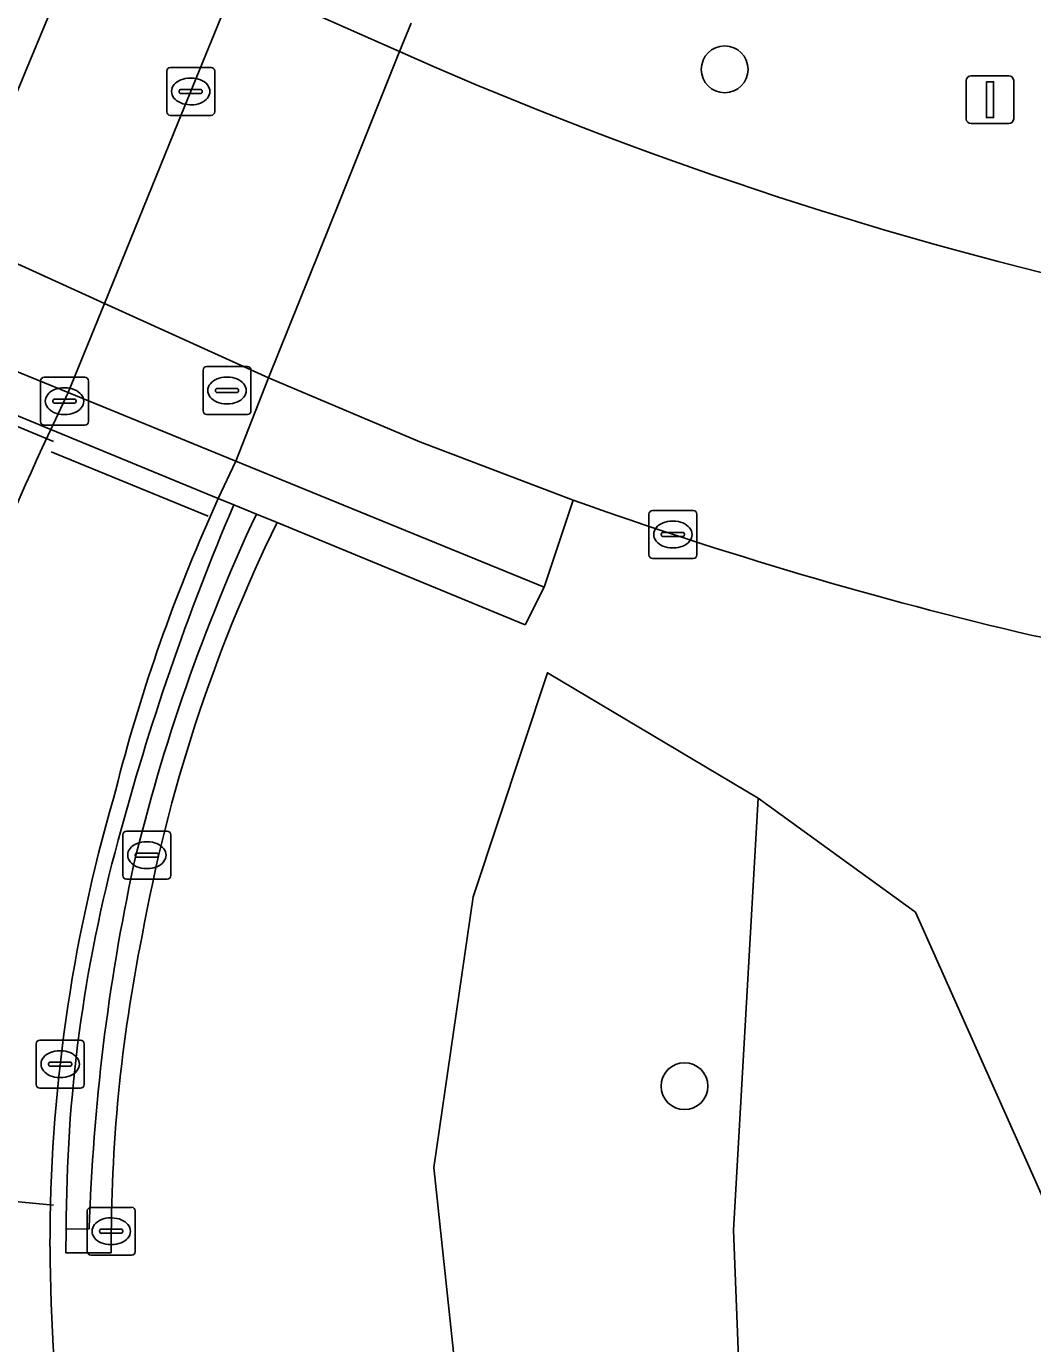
# Model space of a CAD drawing. Extents: x 158086 to 159499, y 382904 to 383981.
# Drawn here: x 159253.65 to 159274.67, y 383556.51 to 383584.04 of the extents above; entities that cross this region are included whole.
import ezdxf

# ---------------------------------------------------------------- set-up
doc = ezdxf.new("R2010")
doc.units = 0
for name, color, linetype in [('IMGEO_Berm_groen', 7, 'Continuous'), ('IMGEO_Boom', 7, 'Continuous'), ('IMGEO_Fietspad_open', 7, 'Continuous'), ('IMGEO_Groenvoorziening', 7, 'Continuous'), ('IMGEO_Kolk', 7, 'Continuous'), ('IMGEO_Lichtmast', 7, 'Continuous'), ('IMGEO_Lijnafwatering', 7, 'Continuous'), ('IMGEO_Muur', 7, 'Continuous'), ('IMGEO_Rijbaan_lokaal_open', 7, 'Continuous'), ('IMGEO_Rijbaan_regionaal_gesloten', 7, 'Continuous'), ('IMGEO_Rioolput', 7, 'Continuous'), ('IMGEO_Tunneldeel', 7, 'Continuous'), ('IMGEO_Voetpad_open', 7, 'Continuous')]:
    doc.layers.add(name, color=color, linetype=linetype)

msp = doc.modelspace()

# ---------------------------------------------------------------- linework, layer by layer
at = {"layer": 'IMGEO_Berm_groen'}
for points in [[(159231.021, 383597.038), (159248.733, 383589.156), (159254.999, 383586.376), (159258.041, 383585.025), (159261.447, 383583.514), (159262.165, 383583.195)], [(159251.396, 383577.664), (159254.523, 383576.387), (159258.027, 383574.955), (159264.468, 383572.324), (159265.074, 383574.139), (159261.867, 383575.355), (159258.709, 383576.694), (159255.282, 383578.251), (159252.206, 383579.649)], [(159257.984, 383574.042), (159257.66, 383574.175), (159257.537, 383573.903), (159257.417, 383573.63)], [(159265.074, 383574.139), (159264.468, 383572.324), (159264.067, 383571.535), (159258.886, 383573.67)], [(159282.191, 383569.924), (159274.667, 383571.309)], [(159295.551, 383532.927), (159295.091, 383531.811), (159292.867, 383530.115), (159291.255, 383530.086), (159288.659, 383530.325), (159288.468, 383530.477), (159282.81, 383531.341), (159279.009, 383531.557), (159275.942, 383532.809), (159271.71, 383536.567), (159268.168, 383541.275), (159264.118, 383548.952), (159262.77, 383554.508), (159262.164, 383560.193), (159262.985, 383565.851), (159264.534, 383570.533), (159268.933, 383567.913), (159272.22, 383565.53)], [(159272.22, 383565.53), (159276.351, 383556.271), (159281.514, 383549.87), (159285.272, 383546.069), (159288.814, 383543.176), (159290.282, 383540.886), (159290.571, 383540.392), (159295.176, 383535.009)], [(159255.424, 383558.414), (159254.474, 383558.415), (159254.484, 383558.905)]]:
    msp.add_lwpolyline(points, dxfattribs=at)
for centre, radius, start, end in [((159294.487, 383657.727), 81.239, 246.55532, 257.38322), ((159306.008, 383553.587), 52.199, 156.9292, 165.0715), ((159295.033, 383658.018), 89.069, 250.34495, 256.78222), ((159290.422, 383559.224), 36.012, 156.4198, 166.0511), ((159288.398, 383559.27), 32.838, 153.99, 169.8901), ((159287.421, 383558.598), 33.277, 163.7584, 180.0894), ((159285.203, 383558.935), 30.719, 164.7122, 180.0551), ((159288.086, 383558.568), 32.663, 168.5825, 180.2706), ((159294.133, 383558.825), 39.989, 180.3994, 194.0833)]:
    msp.add_arc(centre, radius, start, end, dxfattribs=at)
at = {"layer": 'IMGEO_Boom'}
for centre in [(159268.236, 383583.139), (159267.397, 383561.894)]:
    msp.add_circle(centre, 0.489, dxfattribs=at)
at = {"layer": 'IMGEO_Fietspad_open'}
for points in [[(159258.041, 383585.025), (159256.808, 383581.999), (159255.282, 383578.251), (159254.523, 383576.387), (159254.164, 383575.616), (159257.66, 383574.175), (159258.027, 383574.955), (159258.709, 383576.694), (159260.203, 383580.415), (159261.447, 383583.514), (159261.685, 383584.108)], [(159257.417, 383573.63), (159257.537, 383573.903), (159257.66, 383574.175), (159254.164, 383575.616), (159254.1, 383575.482)]]:
    msp.add_lwpolyline(points, dxfattribs=at)
for centre, radius, start, end in [((159290.136, 383558.4), 39.88, 154.6374, 167.5032), ((159290.422, 383559.224), 36.012, 156.4198, 166.0511), ((159287.421, 383558.598), 33.277, 163.7584, 180.0894), ((159294.133, 383558.825), 39.989, 180.3994, 194.0833)]:
    msp.add_arc(centre, radius, start, end, dxfattribs=at)
at = {"layer": 'IMGEO_Groenvoorziening'}
for points in [[(159268.419, 383558.886), (159268.933, 383567.913), (159264.534, 383570.533), (159262.985, 383565.851), (159262.164, 383560.193), (159262.77, 383554.508), (159264.118, 383548.952), (159266.613, 383552.246), (159268.654, 383552.833)], [(159276.763, 383551.382), (159281.514, 383549.87), (159276.351, 383556.271), (159272.22, 383565.53), (159268.933, 383567.913), (159268.419, 383558.886), (159268.654, 383552.833), (159270.068, 383553.239)]]:
    msp.add_lwpolyline(points, close=True, dxfattribs=at)
at = {"layer": 'IMGEO_Kolk'}
for p, q in [((159256.583, 383582.253), (159256.583, 383583.105)), ((159256.658, 383583.179), (159257.51, 383583.179)), ((159257.584, 383583.105), (159257.584, 383582.253)), ((159256.885, 383582.722), (159257.283, 383582.722)), ((159257.071, 383582.959), (159257.096, 383582.959)), ((159256.842, 383582.673), (159256.842, 383582.685)), ((159257.28, 383582.636), (159256.882, 383582.636)), ((159257.326, 383582.685), (159257.326, 383582.673)), ((159257.51, 383582.179), (159256.658, 383582.179)), ((159257.094, 383582.399), (159257.069, 383582.399)), ((159254.022, 383576.706), (159254.874, 383576.706)), ((159253.947, 383575.78), (159253.947, 383576.632)), ((159254.435, 383576.486), (159254.46, 383576.486)), ((159254.948, 383576.632), (159254.948, 383575.78)), ((159254.206, 383576.2), (159254.206, 383576.212)), ((159254.644, 383576.163), (159254.246, 383576.163)), ((159254.249, 383576.249), (159254.647, 383576.249)), ((159254.69, 383576.212), (159254.69, 383576.2)), ((159254.458, 383575.926), (159254.433, 383575.926)), ((159254.874, 383575.706), (159254.022, 383575.706)), ((159266.728, 383573.922), (159267.58, 383573.922)), ((159266.653, 383572.996), (159266.653, 383573.848)), ((159267.141, 383573.702), (159267.166, 383573.702)), ((159267.654, 383573.848), (159267.654, 383572.996)), ((159266.912, 383573.416), (159266.912, 383573.428)), ((159267.35, 383573.379), (159266.952, 383573.379)), ((159266.955, 383573.465), (159267.353, 383573.465)), ((159267.396, 383573.428), (159267.396, 383573.416)), ((159267.164, 383573.142), (159267.139, 383573.142)), ((159267.58, 383572.922), (159266.728, 383572.922)), ((159255.667, 383566.296), (159255.667, 383567.148)), ((159255.742, 383567.222), (159256.594, 383567.222)), ((159256.668, 383567.148), (159256.668, 383566.296)), ((159255.969, 383566.765), (159256.367, 383566.765)), ((159256.155, 383567.002), (159256.18, 383567.002)), ((159255.926, 383566.716), (159255.926, 383566.728)), ((159256.364, 383566.679), (159255.966, 383566.679)), ((159256.41, 383566.728), (159256.41, 383566.716)), ((159256.594, 383566.222), (159255.742, 383566.222)), ((159256.178, 383566.442), (159256.153, 383566.442)), ((159253.857, 383561.929), (159253.857, 383562.781)), ((159253.932, 383562.855), (159254.784, 383562.855)), ((159254.345, 383562.635), (159254.37, 383562.635)), ((159254.858, 383562.781), (159254.858, 383561.929)), ((159254.116, 383562.349), (159254.116, 383562.361)), ((159254.159, 383562.398), (159254.557, 383562.398)), ((159254.6, 383562.361), (159254.6, 383562.349)), ((159254.554, 383562.312), (159254.156, 383562.312)), ((159254.368, 383562.075), (159254.343, 383562.075)), ((159254.784, 383561.855), (159253.932, 383561.855)), ((159254.998, 383559.363), (159255.85, 383559.363)), ((159254.923, 383558.437), (159254.923, 383559.289)), ((159255.411, 383559.143), (159255.436, 383559.143)), ((159255.924, 383559.289), (159255.924, 383558.437)), ((159255.182, 383558.857), (159255.182, 383558.869)), ((159255.62, 383558.82), (159255.222, 383558.82)), ((159255.225, 383558.906), (159255.623, 383558.906)), ((159255.666, 383558.869), (159255.666, 383558.857)), ((159255.434, 383558.583), (159255.409, 383558.583)), ((159255.85, 383558.363), (159254.998, 383558.363))]:
    msp.add_line(p, q, dxfattribs=at)
for points in [[(159256.583, 383582.253), (159256.583, 383583.105)], [(159256.658, 383583.179), (159257.51, 383583.179)], [(159257.584, 383583.105), (159257.584, 383582.253)], [(159257.51, 383582.179), (159256.658, 383582.179)], [(159254.022, 383576.706), (159254.874, 383576.706)], [(159253.947, 383575.78), (159253.947, 383576.632)], [(159254.948, 383576.632), (159254.948, 383575.78)], [(159254.874, 383575.706), (159254.022, 383575.706)], [(159266.728, 383573.922), (159267.58, 383573.922)], [(159266.653, 383572.996), (159266.653, 383573.848)], [(159267.654, 383573.848), (159267.654, 383572.996)], [(159267.58, 383572.922), (159266.728, 383572.922)], [(159255.667, 383566.296), (159255.667, 383567.148)], [(159255.742, 383567.222), (159256.594, 383567.222)], [(159256.668, 383567.148), (159256.668, 383566.296)], [(159256.594, 383566.222), (159255.742, 383566.222)], [(159253.857, 383561.929), (159253.857, 383562.781)], [(159253.932, 383562.855), (159254.784, 383562.855)], [(159254.858, 383562.781), (159254.858, 383561.929)], [(159254.784, 383561.855), (159253.932, 383561.855)], [(159254.998, 383559.363), (159255.85, 383559.363)], [(159254.923, 383558.437), (159254.923, 383559.289)], [(159255.924, 383559.289), (159255.924, 383558.437)], [(159255.85, 383558.363), (159254.998, 383558.363)]]:
    msp.add_lwpolyline(points, dxfattribs=at)
for centre, radius, start, end in [((159256.66, 383583.103), 0.0765, 91.552, 178.448), ((159256.66, 383583.103), 0.0765, 91.552, 178.448), ((159257.508, 383583.103), 0.0765, 1.552, 88.448), ((159257.508, 383583.103), 0.0765, 1.552, 88.448), ((159256.882, 383582.682), 0.0403, 85.8775, 175.7526), ((159257.287, 383582.684), 0.0386, 1.7309, 96.639), ((159256.879, 383582.672), 0.0366, 178.938, 274.7102), ((159257.283, 383582.679), 0.043, 264.8664, 352.4533), ((159256.66, 383582.255), 0.0765, 181.552, 268.448), ((159256.66, 383582.255), 0.0765, 181.552, 268.448), ((159257.508, 383582.255), 0.0765, 271.552, 358.448), ((159257.508, 383582.255), 0.0765, 271.552, 358.448), ((159254.024, 383576.63), 0.0765, 91.552, 178.448), ((159254.024, 383576.63), 0.0765, 91.552, 178.448), ((159254.872, 383576.63), 0.0765, 1.552, 88.448), ((159254.872, 383576.63), 0.0765, 1.552, 88.448), ((159254.246, 383576.209), 0.0403, 85.8775, 175.7526), ((159254.243, 383576.199), 0.0366, 178.938, 274.7102), ((159254.647, 383576.206), 0.043, 264.8664, 352.4533), ((159254.651, 383576.211), 0.0386, 1.7309, 96.639), ((159254.024, 383575.782), 0.0765, 181.552, 268.448), ((159254.024, 383575.782), 0.0765, 181.552, 268.448), ((159254.872, 383575.782), 0.0765, 271.552, 358.448), ((159254.872, 383575.782), 0.0765, 271.552, 358.448), ((159266.73, 383573.846), 0.0765, 91.552, 178.448), ((159266.73, 383573.846), 0.0765, 91.552, 178.448), ((159267.578, 383573.846), 0.0765, 1.552, 88.448), ((159267.578, 383573.846), 0.0765, 1.552, 88.448), ((159266.952, 383573.425), 0.0403, 85.8775, 175.7526), ((159266.949, 383573.415), 0.0366, 178.938, 274.7102), ((159267.353, 383573.422), 0.043, 264.8664, 352.4533), ((159267.357, 383573.427), 0.0386, 1.7309, 96.639), ((159266.73, 383572.998), 0.0765, 181.552, 268.448), ((159266.73, 383572.998), 0.0765, 181.552, 268.448), ((159267.578, 383572.998), 0.0765, 271.552, 358.448), ((159267.578, 383572.998), 0.0765, 271.552, 358.448), ((159255.744, 383567.146), 0.0765, 91.552, 178.448), ((159255.744, 383567.146), 0.0765, 91.552, 178.448), ((159256.592, 383567.146), 0.0765, 1.552, 88.448), ((159256.592, 383567.146), 0.0765, 1.552, 88.448), ((159255.966, 383566.725), 0.0403, 85.8775, 175.7526), ((159256.371, 383566.727), 0.0386, 1.7309, 96.639), ((159255.963, 383566.715), 0.0366, 178.938, 274.7102), ((159256.367, 383566.722), 0.043, 264.8664, 352.4533), ((159255.744, 383566.298), 0.0765, 181.552, 268.448), ((159255.744, 383566.298), 0.0765, 181.552, 268.448), ((159256.592, 383566.298), 0.0765, 271.552, 358.448), ((159256.592, 383566.298), 0.0765, 271.552, 358.448), ((159253.934, 383562.779), 0.0765, 91.552, 178.448), ((159253.934, 383562.779), 0.0765, 91.552, 178.448), ((159254.782, 383562.779), 0.0765, 1.552, 88.448), ((159254.782, 383562.779), 0.0765, 1.552, 88.448), ((159254.156, 383562.358), 0.0403, 85.8775, 175.7526), ((159254.153, 383562.348), 0.0366, 178.938, 274.7102), ((159254.557, 383562.355), 0.043, 264.8664, 352.4533), ((159254.561, 383562.36), 0.0386, 1.7309, 96.639), ((159253.934, 383561.931), 0.0765, 181.552, 268.448), ((159253.934, 383561.931), 0.0765, 181.552, 268.448), ((159254.782, 383561.931), 0.0765, 271.552, 358.448), ((159254.782, 383561.931), 0.0765, 271.552, 358.448), ((159255, 383559.287), 0.0765, 91.552, 178.448), ((159255, 383559.287), 0.0765, 91.552, 178.448), ((159255.848, 383559.287), 0.0765, 1.552, 88.448), ((159255.848, 383559.287), 0.0765, 1.552, 88.448), ((159255.222, 383558.866), 0.0403, 85.8775, 175.7526), ((159255.219, 383558.856), 0.0366, 178.938, 274.7102), ((159255.623, 383558.863), 0.043, 264.8664, 352.4533), ((159255.627, 383558.868), 0.0386, 1.7309, 96.639), ((159255, 383558.439), 0.0765, 181.552, 268.448), ((159255, 383558.439), 0.0765, 181.552, 268.448), ((159255.848, 383558.439), 0.0765, 271.552, 358.448), ((159255.848, 383558.439), 0.0765, 271.552, 358.448)]:
    msp.add_arc(centre, radius, start, end, dxfattribs=at)
for centre, major_axis, ratio, start_param, end_param in [((159257.07, 383582.679), (-0.387, 0.002), 0.722429, 4.712389, 7.853982), ((159257.095, 383582.679), (-0.39, 0.002), 0.717154, 1.570796, 4.712389), ((159254.434, 383576.206), (-0.387, 0.002), 0.722429, 4.712389, 7.853982), ((159254.459, 383576.206), (-0.39, 0.002), 0.717154, 1.570796, 4.712389), ((159267.14, 383573.422), (-0.387, 0.002), 0.722429, 4.712389, 7.853982), ((159267.165, 383573.422), (-0.39, 0.002), 0.717154, 1.570796, 4.712389), ((159256.154, 383566.722), (-0.387, 0.002), 0.722429, 4.712389, 7.853982), ((159256.179, 383566.722), (-0.39, 0.002), 0.717154, 1.570796, 4.712389), ((159254.344, 383562.355), (-0.387, 0.002), 0.722429, 4.712389, 7.853982), ((159254.369, 383562.355), (-0.39, 0.002), 0.717154, 1.570796, 4.712389), ((159255.41, 383558.863), (-0.387, 0.002), 0.722429, 4.712389, 7.853982), ((159255.435, 383558.863), (-0.39, 0.002), 0.717154, 1.570796, 4.712389)]:
    msp.add_ellipse(centre, major_axis=major_axis, ratio=ratio, start_param=start_param, end_param=end_param, dxfattribs=at)
at = {"layer": 'IMGEO_Lichtmast'}
for p, q in [((159273.381, 383583.006), (159274.171, 383583.006)), ((159274.171, 383583.006), (159273.381, 383583.006)), ((159273.281, 383582.106), (159273.281, 383582.906)), ((159273.281, 383582.906), (159273.281, 383582.106)), ((159274.271, 383582.906), (159274.271, 383582.106)), ((159274.271, 383582.106), (159274.271, 383582.906)), ((159274.171, 383582.006), (159273.381, 383582.006)), ((159273.381, 383582.006), (159274.171, 383582.006))]:
    msp.add_line(p, q, dxfattribs=at)
msp.add_lwpolyline([(159273.701, 383582.881), (159273.851, 383582.881), (159273.851, 383582.131), (159273.701, 383582.131), (159273.701, 383582.881)], dxfattribs=at)
for centre, start, end in [((159273.381, 383582.906), 90, 180), ((159273.381, 383582.906), 90, 180), ((159274.171, 383582.906), 0, 90), ((159274.171, 383582.906), 360, 90), ((159273.381, 383582.106), 180, 270), ((159273.381, 383582.106), 180, 270), ((159274.171, 383582.106), 270, 0), ((159274.171, 383582.106), 270, 0)]:
    msp.add_arc(centre, 0.1, start, end, dxfattribs=at)
at = {"layer": 'IMGEO_Lijnafwatering'}
for points in [[(159254.221, 383575.365), (159251.149, 383576.636)], [(159257.45, 383573.804), (159254.169, 383575.145)], [(159250.567, 383559.754), (159254.218, 383559.408)]]:
    msp.add_lwpolyline(points, dxfattribs=at)
at = {"layer": 'IMGEO_Muur'}
msp.add_lwpolyline([(159258.027, 383574.955), (159254.523, 383576.387), (159251.396, 383577.664), (159245.269, 383580.167), (159244.941, 383579.417), (159245.668, 383579.117), (159250.155, 383577.268), (159250.633, 383577.071), (159251.071, 383576.891), (159254.164, 383575.616), (159257.66, 383574.175), (159257.984, 383574.042), (159258.455, 383573.848), (159258.886, 383573.67), (159264.067, 383571.535), (159264.468, 383572.324)], close=True, dxfattribs=at)
for points in [[(159258.455, 383573.848), (159257.984, 383574.042)], [(159254.484, 383558.905), (159254.965, 383558.915)]]:
    msp.add_lwpolyline(points, dxfattribs=at)
for centre, radius, start, end in [((159306.008, 383553.587), 52.199, 156.9292, 165.0715), ((159293.497, 383557.494), 38.671, 154.9821, 166.5268), ((159285.203, 383558.935), 30.719, 164.7122, 180.0551), ((159297.212, 383557.611), 42.267, 167.8543, 178.2322)]:
    msp.add_arc(centre, radius, start, end, dxfattribs=at)
at = {"layer": 'IMGEO_Rijbaan_lokaal_open'}
for points in [[(159258.886, 383573.67), (159258.455, 383573.848)], [(159254.965, 383558.915), (159254.484, 383558.905), (159254.474, 383558.415), (159255.424, 383558.414)]]:
    msp.add_lwpolyline(points, dxfattribs=at)
for centre, radius, start, end in [((159293.497, 383557.494), 38.671, 154.9821, 166.5268), ((159288.398, 383559.27), 32.838, 153.99, 169.8901), ((159297.212, 383557.611), 42.267, 167.8543, 178.2322), ((159288.086, 383558.568), 32.663, 168.5825, 180.2706)]:
    msp.add_arc(centre, radius, start, end, dxfattribs=at)
at = {"layer": 'IMGEO_Rijbaan_regionaal_gesloten'}
for points in [[(159262.165, 383583.195), (159261.447, 383583.514), (159258.041, 383585.025), (159254.999, 383586.376), (159248.733, 383589.156), (159247.353, 383585.758), (159246.014, 383582.462), (159252.206, 383579.649), (159255.282, 383578.251), (159258.709, 383576.694), (159261.867, 383575.355), (159265.074, 383574.139)], [(159274.667, 383571.309), (159282.191, 383569.924)]]:
    msp.add_lwpolyline(points, dxfattribs=at)
for centre, radius, start, end in [((159294.487, 383657.727), 81.239, 246.55532, 257.38322), ((159295.033, 383658.018), 89.069, 250.34495, 256.78222)]:
    msp.add_arc(centre, radius, start, end, dxfattribs=at)
at = {"layer": 'IMGEO_Rioolput'}
for p, q in [((159257.416, 383576.93), (159258.268, 383576.93)), ((159257.341, 383576.004), (159257.341, 383576.856)), ((159257.829, 383576.71), (159257.854, 383576.71)), ((159258.342, 383576.856), (159258.342, 383576.004)), ((159257.6, 383576.424), (159257.6, 383576.436)), ((159258.038, 383576.387), (159257.64, 383576.387)), ((159257.643, 383576.473), (159258.041, 383576.473)), ((159258.084, 383576.436), (159258.084, 383576.424)), ((159257.852, 383576.15), (159257.827, 383576.15)), ((159258.268, 383575.93), (159257.416, 383575.93))]:
    msp.add_line(p, q, dxfattribs=at)
for points in [[(159257.416, 383576.93), (159258.268, 383576.93)], [(159257.341, 383576.004), (159257.341, 383576.856)], [(159258.342, 383576.856), (159258.342, 383576.004)], [(159258.268, 383575.93), (159257.416, 383575.93)]]:
    msp.add_lwpolyline(points, dxfattribs=at)
for centre, radius, start, end in [((159257.418, 383576.854), 0.0765, 91.552, 178.448), ((159257.418, 383576.854), 0.0765, 91.552, 178.448), ((159258.266, 383576.854), 0.0765, 1.552, 88.448), ((159258.266, 383576.854), 0.0765, 1.552, 88.448), ((159257.64, 383576.433), 0.0403, 85.8775, 175.7526), ((159257.637, 383576.423), 0.0366, 178.938, 274.7102), ((159258.041, 383576.43), 0.043, 264.8664, 352.4533), ((159258.045, 383576.435), 0.0386, 1.7309, 96.639), ((159257.418, 383576.006), 0.0765, 181.552, 268.448), ((159257.418, 383576.006), 0.0765, 181.552, 268.448), ((159258.266, 383576.006), 0.0765, 271.552, 358.448), ((159258.266, 383576.006), 0.0765, 271.552, 358.448)]:
    msp.add_arc(centre, radius, start, end, dxfattribs=at)
for centre, major_axis, ratio, start_param, end_param in [((159257.828, 383576.43), (-0.387, 0.002), 0.722429, 4.712389, 7.853982), ((159257.853, 383576.43), (-0.39, 0.002), 0.717154, 1.570796, 4.712389)]:
    msp.add_ellipse(centre, major_axis=major_axis, ratio=ratio, start_param=start_param, end_param=end_param, dxfattribs=at)
at = {"layer": 'IMGEO_Tunneldeel'}
for points in [[(159254.999, 383586.376), (159253.72, 383583.297), (159252.206, 383579.649)], [(159251.071, 383576.891), (159254.164, 383575.616), (159257.66, 383574.175), (159258.027, 383574.955), (159258.709, 383576.694), (159260.203, 383580.415), (159261.447, 383583.514), (159261.685, 383584.108)]]:
    msp.add_lwpolyline(points, dxfattribs=at)
at = {"layer": 'IMGEO_Voetpad_open'}
for points in [[(159254.999, 383586.376), (159253.72, 383583.297), (159252.206, 383579.649)], [(159251.071, 383576.891), (159254.164, 383575.616), (159254.523, 383576.387), (159255.282, 383578.251), (159256.808, 383581.999), (159258.041, 383585.025)], [(159254.1, 383575.482), (159254.164, 383575.616), (159251.071, 383576.891)]]:
    msp.add_lwpolyline(points, dxfattribs=at)
msp.add_arc((159290.136, 383558.4), 39.88, 154.6374, 167.5032, dxfattribs=at)

doc.saveas('drawing.dxf')
